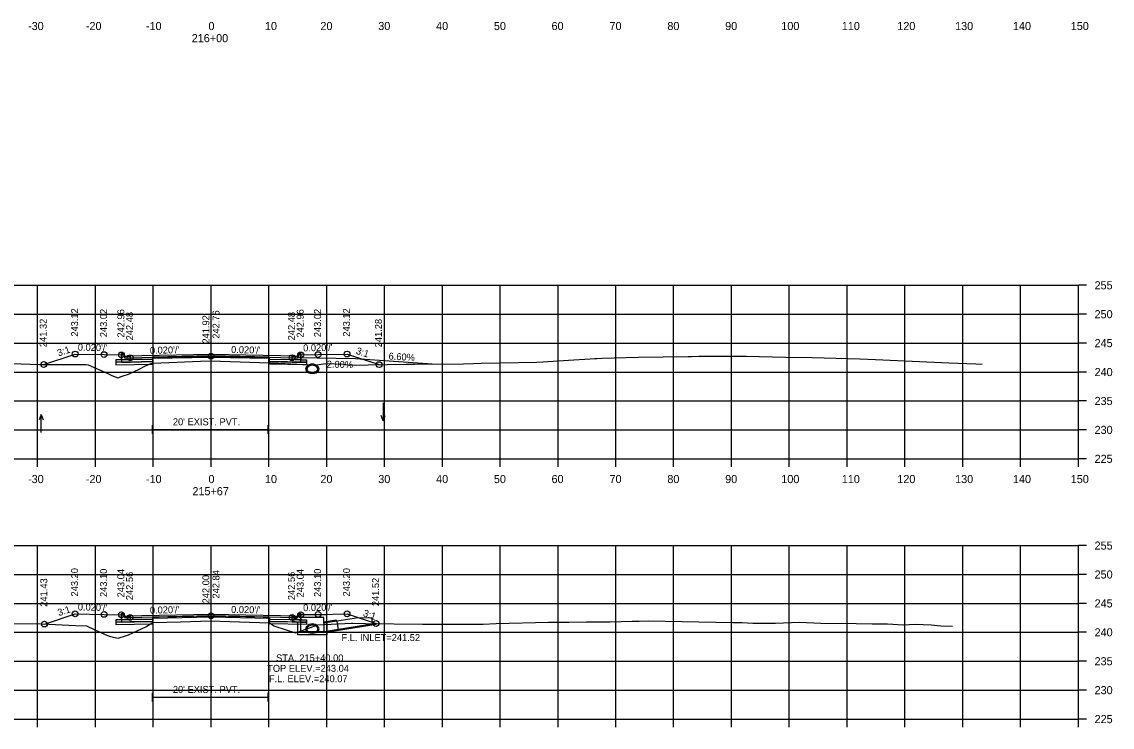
# Model space of a CAD drawing. Extents: x 1369627 to 1374022, y 380035 to 398173.
# Drawn here: x 1371506.1 to 1371694.7, y 383564.8 to 383686.7 of the extents above; entities that cross this region are included whole.
import ezdxf

# ---------------------------------------------------------------- set-up
doc = ezdxf.new("R2010")
doc.units = 0
for name, color, linetype in [('Default', 7, 'Continuous'), ('R_Alt Surface', 7, 'Continuous'), ('R_Axis', 7, 'Continuous'), ('R_Axis Annot', 7, 'Continuous'), ('R_Border Notes', 7, 'Continuous'), ('R_Drive', 7, 'Continuous'), ('R_Exist Surface', 7, 'Continuous'), ('R_Fin Surface', 7, 'Continuous'), ('R_Grid', 7, 'Continuous'), ('R_No Plot', 7, 'Continuous'), ('R_Water', 7, 'Continuous'), ('R_Water Annot', 7, 'Continuous'), ('R_Xsect Elev', 7, 'Continuous'), ('R_Xsect Slope', 7, 'Continuous')]:
    doc.layers.add(name, color=color, linetype=linetype)

msp = doc.modelspace()

# ---------------------------------------------------------------- linework, layer by layer
at = {"layer": 'Default'}
for p, q in [((1371528.74, 383615.46), (1371528.74, 383616.96)), ((1371528.74, 383616.21), (1371548.74, 383616.21)), ((1371548.74, 383615.46), (1371548.74, 383616.96)), ((1371528.74, 383569.19), (1371528.74, 383570.69)), ((1371548.74, 383569.19), (1371548.74, 383570.69)), ((1371528.74, 383569.94), (1371548.74, 383569.94))]:
    msp.add_line(p, q, dxfattribs=at)
for points in [[(1371523.34, 383629.39), (1371523.84, 383629.39), (1371523.85, 383628.89), (1371524.85, 383628.91), (1371524.85, 383628.32), (1371523.35, 383628.29)], [(1371553.85, 383628.89), (1371553.86, 383629.39), (1371554.36, 383629.39), (1371554.35, 383628.29), (1371552.85, 383628.32), (1371552.85, 383628.91)], [(1371523.34, 383584.44), (1371523.84, 383584.44), (1371523.85, 383583.94), (1371524.85, 383583.96), (1371524.85, 383583.37), (1371523.35, 383583.34)], [(1371553.85, 383583.94), (1371553.86, 383584.44), (1371554.36, 383584.44), (1371554.35, 383583.34), (1371552.85, 383583.37), (1371552.85, 383583.96)]]:
    msp.add_lwpolyline(points, close=True, dxfattribs=at)
at = {"layer": 'R_Alt Surface'}
for points in [[(1371523.34, 383629.39), (1371523.35, 383628.29), (1371524.85, 383628.32), (1371528.85, 383628.4), (1371528.85, 383628.82), (1371538.85, 383629.02), (1371548.85, 383628.82), (1371548.85, 383628.4), (1371552.85, 383628.32), (1371554.35, 383628.29), (1371554.36, 383629.39)], [(1371523.34, 383629.13), (1371523.35, 383627.87), (1371524.85, 383627.9), (1371528.76, 383627.98), (1371528.76, 383628.56), (1371538.85, 383628.76), (1371548.9, 383628.56), (1371548.9, 383627.98), (1371552.85, 383627.9), (1371554.35, 383627.87), (1371554.36, 383629.13)], [(1371523.34, 383584.44), (1371523.35, 383583.34), (1371524.85, 383583.37), (1371528.85, 383583.45), (1371528.85, 383583.87), (1371538.85, 383584.07), (1371548.85, 383583.87), (1371548.85, 383583.45), (1371552.85, 383583.37), (1371554.35, 383583.34), (1371554.36, 383584.44)], [(1371523.34, 383584.21), (1371523.35, 383582.95), (1371524.85, 383582.98), (1371528.76, 383583.05), (1371528.76, 383583.64), (1371538.85, 383583.84), (1371548.96, 383583.64), (1371548.96, 383583.05), (1371552.85, 383582.98), (1371554.35, 383582.95), (1371554.36, 383584.21)]]:
    msp.add_lwpolyline(points, dxfattribs=at)
for points in [[(1371538.85, 383629.19), (1371526.85, 383628.95), (1371524.85, 383628.91), (1371524.85, 383628.32), (1371528.85, 383628.4), (1371528.85, 383628.82), (1371538.85, 383629.02), (1371548.85, 383628.82), (1371548.85, 383628.4), (1371552.85, 383628.32), (1371552.85, 383628.91), (1371550.85, 383628.95)], [(1371528.85, 383628.4), (1371524.85, 383628.32), (1371523.35, 383628.29), (1371522.35, 383628.27), (1371522.35, 383627.85), (1371528.85, 383627.98)], [(1371528.76, 383627.98), (1371524.85, 383627.9), (1371523.35, 383627.87), (1371522.35, 383627.85), (1371522.35, 383627.43), (1371528.76, 383627.56)], [(1371548.85, 383628.4), (1371552.85, 383628.32), (1371554.35, 383628.29), (1371555.35, 383628.27), (1371555.35, 383627.85), (1371548.85, 383627.98)], [(1371548.9, 383627.98), (1371552.85, 383627.9), (1371554.35, 383627.87), (1371555.35, 383627.85), (1371555.35, 383627.43), (1371548.9, 383627.56)], [(1371538.85, 383584.24), (1371526.85, 383584), (1371524.85, 383583.96), (1371524.85, 383583.37), (1371528.85, 383583.45), (1371528.85, 383583.87), (1371538.85, 383584.07), (1371548.85, 383583.87), (1371548.85, 383583.45), (1371552.85, 383583.37), (1371552.85, 383583.96), (1371550.85, 383584)], [(1371528.85, 383583.45), (1371524.85, 383583.37), (1371523.35, 383583.34), (1371522.35, 383583.32), (1371522.35, 383582.9), (1371528.85, 383583.03)], [(1371528.76, 383583.05), (1371524.85, 383582.98), (1371523.35, 383582.95), (1371522.35, 383582.93), (1371522.35, 383582.51), (1371528.76, 383582.64)], [(1371548.85, 383583.45), (1371552.85, 383583.37), (1371554.35, 383583.34), (1371555.35, 383583.32), (1371555.35, 383582.9), (1371548.85, 383583.03)], [(1371548.96, 383583.05), (1371552.85, 383582.98), (1371554.35, 383582.95), (1371555.35, 383582.93), (1371555.35, 383582.51), (1371548.96, 383582.64)]]:
    msp.add_lwpolyline(points, close=True, dxfattribs=at)
at = {"layer": 'R_Axis'}
for p, q in [((1371688.85, 383611.17), (1371688.85, 383641.17)), ((1371690.25, 383641.17), (1371688.85, 383641.17)), ((1371690.25, 383636.17), (1371688.85, 383636.17)), ((1371690.25, 383631.17), (1371688.85, 383631.17)), ((1371690.25, 383626.17), (1371688.85, 383626.17)), ((1371690.25, 383621.17), (1371688.85, 383621.17)), ((1371690.25, 383616.17), (1371688.85, 383616.17)), ((1371388.85, 383611.17), (1371688.85, 383611.17)), ((1371508.85, 383609.77), (1371508.85, 383611.17)), ((1371518.85, 383609.77), (1371518.85, 383611.17)), ((1371528.85, 383609.77), (1371528.85, 383611.17)), ((1371538.85, 383609.77), (1371538.85, 383611.17)), ((1371548.85, 383609.77), (1371548.85, 383611.17)), ((1371558.85, 383609.77), (1371558.85, 383611.17)), ((1371568.85, 383609.77), (1371568.85, 383611.17)), ((1371578.85, 383609.77), (1371578.85, 383611.17)), ((1371588.85, 383609.77), (1371588.85, 383611.17)), ((1371598.85, 383609.77), (1371598.85, 383611.17)), ((1371608.85, 383609.77), (1371608.85, 383611.17)), ((1371618.85, 383609.77), (1371618.85, 383611.17)), ((1371628.85, 383609.77), (1371628.85, 383611.17)), ((1371638.85, 383609.77), (1371638.85, 383611.17)), ((1371648.85, 383609.77), (1371648.85, 383611.17)), ((1371658.85, 383609.77), (1371658.85, 383611.17)), ((1371668.85, 383609.77), (1371668.85, 383611.17)), ((1371678.85, 383609.77), (1371678.85, 383611.17)), ((1371688.85, 383609.77), (1371688.85, 383611.17)), ((1371690.25, 383611.17), (1371688.85, 383611.17)), ((1371688.85, 383566.17), (1371688.85, 383596.17)), ((1371690.25, 383596.17), (1371688.85, 383596.17)), ((1371690.25, 383591.17), (1371688.85, 383591.17)), ((1371690.25, 383586.17), (1371688.85, 383586.17)), ((1371690.25, 383581.17), (1371688.85, 383581.17)), ((1371690.25, 383576.17), (1371688.85, 383576.17)), ((1371690.25, 383571.17), (1371688.85, 383571.17)), ((1371388.85, 383566.17), (1371688.85, 383566.17)), ((1371508.85, 383564.77), (1371508.85, 383566.17)), ((1371518.85, 383564.77), (1371518.85, 383566.17)), ((1371528.85, 383564.77), (1371528.85, 383566.17)), ((1371538.85, 383564.77), (1371538.85, 383566.17)), ((1371548.85, 383564.77), (1371548.85, 383566.17)), ((1371558.85, 383564.77), (1371558.85, 383566.17)), ((1371568.85, 383564.77), (1371568.85, 383566.17)), ((1371578.85, 383564.77), (1371578.85, 383566.17)), ((1371588.85, 383564.77), (1371588.85, 383566.17)), ((1371598.85, 383564.77), (1371598.85, 383566.17)), ((1371608.85, 383564.77), (1371608.85, 383566.17)), ((1371618.85, 383564.77), (1371618.85, 383566.17)), ((1371628.85, 383564.77), (1371628.85, 383566.17)), ((1371638.85, 383564.77), (1371638.85, 383566.17)), ((1371648.85, 383564.77), (1371648.85, 383566.17)), ((1371658.85, 383564.77), (1371658.85, 383566.17)), ((1371668.85, 383564.77), (1371668.85, 383566.17)), ((1371678.85, 383564.77), (1371678.85, 383566.17)), ((1371688.85, 383564.77), (1371688.85, 383566.17)), ((1371690.25, 383566.17), (1371688.85, 383566.17))]:
    msp.add_line(p, q, dxfattribs=at)
at = {"layer": 'R_Drive'}
for p, q in [((1371563.85, 383628.43), (1371553.85, 383628.63)), ((1371577.1, 383627.56), (1371563.85, 383628.43))]:
    msp.add_line(p, q, dxfattribs=at)
for centre, radius, start, end in [((1371555.84, 383626.68), 0.646, 136.3515, 253.9529), ((1371556.36, 383626.19), 1.35, 43.6485, 136.3515), ((1371556.36, 383626.19), 1.15, 43.6485, 136.3515), ((1371556.87, 383626.68), 0.646, 286.0471, 43.6485), ((1371555.84, 383626.68), 0.438, 136.3515, 253.9529), ((1371556.36, 383628.46), 2.5, 253.9529, 286.0471), ((1371556.36, 383628.46), 2.29, 253.9529, 286.0471), ((1371556.87, 383626.68), 0.438, 286.0471, 43.6485), ((1371555.84, 383581.75), 0.646, 136.3515, 253.9529), ((1371555.84, 383581.75), 0.646, 136.3515, 253.9529), ((1371556.36, 383581.26), 1.35, 43.6485, 136.3515), ((1371556.36, 383581.26), 1.35, 43.6485, 136.3515), ((1371555.84, 383581.75), 0.438, 136.3515, 253.9529), ((1371555.84, 383581.75), 0.438, 136.3515, 253.9529), ((1371556.36, 383581.26), 1.15, 43.6485, 136.3515), ((1371556.36, 383581.26), 1.15, 43.6485, 136.3515), ((1371556.87, 383581.75), 0.438, 286.0471, 43.6485), ((1371556.87, 383581.75), 0.438, 286.0471, 43.6485), ((1371556.87, 383581.75), 0.646, 286.0471, 43.6485), ((1371556.87, 383581.75), 0.646, 286.0471, 43.6485), ((1371556.36, 383583.53), 2.5, 253.9529, 286.0471), ((1371556.36, 383583.53), 2.5, 253.9529, 286.0471), ((1371556.36, 383583.53), 2.29, 253.9529, 286.0471), ((1371556.36, 383583.53), 2.29, 253.9529, 286.0471)]:
    msp.add_arc(centre, radius, start, end, dxfattribs=at)
at = {"layer": 'R_Exist Surface'}
for points in [[(1371499.63, 383627.81), (1371509.18, 383627.49), (1371509.7, 383627.48), (1371510.1, 383627.48), (1371517.27, 383627.5), (1371517.56, 383627.39), (1371520.98, 383625.93), (1371521.69, 383625.58), (1371522.74, 383625.19), (1371523.44, 383625.43), (1371524.58, 383625.79), (1371526.4, 383626.69), (1371527.51, 383627.26), (1371528.5, 383627.65), (1371528.76, 383627.73), (1371537, 383628.03), (1371538.8, 383628.09), (1371547.2, 383627.84), (1371548.9, 383627.77), (1371549.05, 383627.76), (1371550.59, 383627.72), (1371556.79, 383627.38), (1371558.64, 383627.62), (1371561.81, 383627.56), (1371562.74, 383627.38), (1371572.56, 383627.51), (1371574.03, 383627.53), (1371582.53, 383627.6), (1371584.25, 383627.64), (1371585.53, 383627.68), (1371595.2, 383627.87), (1371596.25, 383627.95), (1371600.69, 383628.22), (1371604.42, 383628.45), (1371605.23, 383628.5), (1371605.55, 383628.52), (1371606.48, 383628.56), (1371612.74, 383628.74), (1371621.37, 383628.85), (1371621.94, 383628.86), (1371623.2, 383628.9), (1371631.42, 383628.91), (1371638.19, 383628.76), (1371642.81, 383628.66), (1371651.03, 383628.47), (1371653.76, 383628.34), (1371666.42, 383627.78), (1371671.14, 383627.61), (1371672.18, 383627.55)], [(1371503.95, 383582.72), (1371509.66, 383582.61), (1371515.4, 383582.36), (1371517.29, 383582.3), (1371518.6, 383581.67), (1371520.95, 383580.61), (1371521.43, 383580.43), (1371522.77, 383580.14), (1371524.23, 383580.63), (1371524.55, 383580.74), (1371525.31, 383581.1), (1371527.67, 383582.2), (1371528.1, 383582.48), (1371528.76, 383582.84), (1371533.54, 383582.99), (1371538.76, 383583.17), (1371543.76, 383582.99), (1371548.96, 383582.82), (1371549.63, 383582.35), (1371549.69, 383582.3), (1371549.88, 383582.24), (1371553.42, 383581.1), (1371553.77, 383581.22), (1371557.29, 383582.47), (1371563.16, 383582.74), (1371563.37, 383582.75), (1371565.53, 383582.72), (1371575.42, 383582.57), (1371580.42, 383582.59), (1371585.93, 383582.59), (1371588.17, 383582.67), (1371597.23, 383582.94), (1371600.71, 383582.94), (1371603.76, 383583), (1371604.61, 383582.98), (1371607.85, 383582.96), (1371611.69, 383583.08), (1371612.9, 383583.12), (1371614.46, 383583.14), (1371629.09, 383582.87), (1371630.72, 383582.85), (1371632.52, 383582.73), (1371636.48, 383582.73), (1371640.64, 383582.9), (1371644.33, 383582.74), (1371650.41, 383582.71), (1371653.19, 383582.63), (1371655.81, 383582.61), (1371658.54, 383582.48), (1371660.61, 383582.58), (1371663.41, 383582.49), (1371665.06, 383582.29), (1371667.06, 383582.24)]]:
    msp.add_lwpolyline(points, dxfattribs=at)
at = {"layer": 'R_Fin Surface'}
for points in [[(1371509.91, 383627.48), (1371515.34, 383629.29), (1371520.34, 383629.19), (1371523.34, 383629.13), (1371523.84, 383629.13), (1371523.85, 383628.63), (1371524.85, 383628.65), (1371526.85, 383628.69), (1371538.85, 383628.93), (1371550.85, 383628.69), (1371552.85, 383628.65), (1371553.85, 383628.63), (1371553.86, 383629.13), (1371554.36, 383629.13), (1371557.36, 383629.19), (1371562.36, 383629.29), (1371567.89, 383627.45)], [(1371510.01, 383582.59), (1371515.34, 383584.37), (1371520.34, 383584.27), (1371523.34, 383584.21), (1371523.84, 383584.21), (1371523.85, 383583.71), (1371524.85, 383583.73), (1371526.85, 383583.77), (1371538.85, 383584.01), (1371550.85, 383583.77), (1371552.85, 383583.73), (1371553.85, 383583.71), (1371553.86, 383584.21), (1371554.36, 383584.21), (1371557.36, 383584.27), (1371562.36, 383584.37), (1371567.39, 383582.69)]]:
    msp.add_lwpolyline(points, dxfattribs=at)
at = {"layer": 'R_Grid'}
for p, q in [((1371388.85, 383641.17), (1371688.85, 383641.17)), ((1371508.85, 383611.17), (1371508.85, 383641.17)), ((1371518.85, 383611.17), (1371518.85, 383641.17)), ((1371528.85, 383611.17), (1371528.85, 383641.17)), ((1371538.85, 383611.17), (1371538.85, 383641.17)), ((1371548.85, 383611.17), (1371548.85, 383641.17)), ((1371558.85, 383611.17), (1371558.85, 383641.17)), ((1371568.85, 383611.17), (1371568.85, 383641.17)), ((1371578.85, 383611.17), (1371578.85, 383641.17)), ((1371588.85, 383611.17), (1371588.85, 383641.17)), ((1371598.85, 383611.17), (1371598.85, 383641.17)), ((1371608.85, 383611.17), (1371608.85, 383641.17)), ((1371618.85, 383611.17), (1371618.85, 383641.17)), ((1371628.85, 383611.17), (1371628.85, 383641.17)), ((1371638.85, 383611.17), (1371638.85, 383641.17)), ((1371648.85, 383611.17), (1371648.85, 383641.17)), ((1371658.85, 383611.17), (1371658.85, 383641.17)), ((1371668.85, 383611.17), (1371668.85, 383641.17)), ((1371678.85, 383611.17), (1371678.85, 383641.17)), ((1371688.85, 383611.17), (1371688.85, 383641.17)), ((1371388.85, 383636.17), (1371688.85, 383636.17)), ((1371388.85, 383631.17), (1371688.85, 383631.17)), ((1371388.85, 383626.17), (1371688.85, 383626.17)), ((1371388.85, 383621.17), (1371688.85, 383621.17)), ((1371388.85, 383616.17), (1371688.85, 383616.17)), ((1371388.85, 383611.17), (1371688.85, 383611.17)), ((1371388.85, 383596.17), (1371688.85, 383596.17)), ((1371508.85, 383566.17), (1371508.85, 383596.17)), ((1371518.85, 383566.17), (1371518.85, 383596.17)), ((1371528.85, 383566.17), (1371528.85, 383596.17)), ((1371538.85, 383566.17), (1371538.85, 383596.17)), ((1371548.85, 383566.17), (1371548.85, 383596.17)), ((1371558.85, 383566.17), (1371558.85, 383596.17)), ((1371568.85, 383566.17), (1371568.85, 383596.17)), ((1371578.85, 383566.17), (1371578.85, 383596.17)), ((1371588.85, 383566.17), (1371588.85, 383596.17)), ((1371598.85, 383566.17), (1371598.85, 383596.17)), ((1371608.85, 383566.17), (1371608.85, 383596.17)), ((1371618.85, 383566.17), (1371618.85, 383596.17)), ((1371628.85, 383566.17), (1371628.85, 383596.17)), ((1371638.85, 383566.17), (1371638.85, 383596.17)), ((1371648.85, 383566.17), (1371648.85, 383596.17)), ((1371658.85, 383566.17), (1371658.85, 383596.17)), ((1371668.85, 383566.17), (1371668.85, 383596.17)), ((1371678.85, 383566.17), (1371678.85, 383596.17)), ((1371688.85, 383566.17), (1371688.85, 383596.17)), ((1371388.85, 383591.17), (1371688.85, 383591.17)), ((1371388.85, 383586.17), (1371688.85, 383586.17)), ((1371388.85, 383581.17), (1371688.85, 383581.17)), ((1371388.85, 383576.17), (1371688.85, 383576.17)), ((1371388.85, 383571.17), (1371688.85, 383571.17)), ((1371388.85, 383566.17), (1371688.85, 383566.17))]:
    msp.add_line(p, q, dxfattribs=at)
at = {"layer": 'R_No Plot'}
for p, q in [((1371560.54, 383583.25), (1371558.36, 383582.9)), ((1371567.39, 383582.52), (1371558.36, 383581.07))]:
    msp.add_line(p, q, dxfattribs=at)
for centre in [(1371515.34, 383629.29), (1371520.34, 383629.19), (1371523.34, 383629.13), (1371524.85, 383628.65), (1371538.85, 383628.93), (1371552.85, 383628.65), (1371554.36, 383629.13), (1371557.36, 383629.19), (1371562.36, 383629.29), (1371509.91, 383627.48), (1371567.89, 383627.45), (1371515.34, 383584.37), (1371520.34, 383584.27), (1371523.34, 383584.21), (1371524.85, 383583.73), (1371538.85, 383584.01), (1371552.85, 383583.73), (1371554.36, 383584.21), (1371557.36, 383584.27), (1371562.36, 383584.37), (1371510.01, 383582.59), (1371567.39, 383582.69)]:
    msp.add_circle(centre, 0.5, dxfattribs=at)
at = {"layer": 'R_Water'}
for p, q in [((1371552.86, 383583.73), (1371554.36, 383583.21)), ((1371554.02, 383584.04), (1371554.11, 383584.21)), ((1371554.02, 383584.04), (1371554.36, 383583.71)), ((1371558.86, 383584.21), (1371554.11, 383584.21)), ((1371558.36, 383583.71), (1371554.36, 383583.71)), ((1371558.36, 383582.71), (1371558.36, 383583.71)), ((1371558.86, 383582.71), (1371558.86, 383584.21)), ((1371552.86, 383583.2), (1371553.86, 383582.85)), ((1371553.86, 383582.71), (1371553.86, 383582.85)), ((1371554.36, 383582.71), (1371554.36, 383583.21)), ((1371560.57, 383583.09), (1371558.36, 383582.74)), ((1371567.39, 383582.69), (1371558.36, 383581.24)), ((1371567.39, 383582.69), (1371558.36, 383581.24))]:
    msp.add_line(p, q, dxfattribs=at)
for points in [[(1371552.86, 383583.2), (1371552.86, 383583.73)], [(1371558.86, 383582.71), (1371558.86, 383580.74), (1371556.36, 383580.74), (1371553.86, 383580.74), (1371553.86, 383582.71)], [(1371558.36, 383582.71), (1371558.36, 383581.24), (1371556.36, 383581.24), (1371554.36, 383581.24), (1371554.36, 383582.71)]]:
    msp.add_lwpolyline(points, dxfattribs=at)
msp.add_lwpolyline([(1371560.57, 383583.09), (1371560.81, 383581.61), (1371566.81, 383582.58), (1371566.65, 383583.61), (1371564.35, 383583.7)], close=True, dxfattribs=at)
at = {"layer": 'R_Water Annot'}
for p, q in [((1371568.61, 383620.86), (1371568.61, 383617.72)), ((1371509.48, 383618.84), (1371509.13, 383617.88)), ((1371509.48, 383615.7), (1371509.48, 383618.84)), ((1371509.48, 383618.84), (1371509.83, 383617.88)), ((1371568.61, 383617.72), (1371568.26, 383618.68)), ((1371568.61, 383617.72), (1371568.96, 383618.68))]:
    msp.add_line(p, q, dxfattribs=at)
at = {"layer": 'R_Xsect Elev'}
for p, q in [((1371538.85, 383628.09), (1371538.85, 383638.09)), ((1371538.85, 383583.17), (1371538.85, 383593.17))]:
    msp.add_line(p, q, dxfattribs=at)

# ---------------------------------------------------------------- texts
at = {"layer": 'R_Axis Annot'}
for s, height, p in [('-30', 1.4, (1371507.19, 383685.3)), ('-20', 1.4, (1371517.19, 383685.3)), ('-10', 1.4, (1371527.58, 383685.3)), ('0', 1.4, (1371538.39, 383685.3)), ('10', 1.4, (1371548.16, 383685.3)), ('20', 1.4, (1371557.76, 383685.3)), ('30', 1.4, (1371567.76, 383685.3)), ('40', 1.4, (1371577.76, 383685.3)), ('50', 1.4, (1371587.76, 383685.3)), ('60', 1.4, (1371597.73, 383685.3)), ('70', 1.4, (1371607.76, 383685.3)), ('80', 1.4, (1371617.76, 383685.3)), ('90', 1.4, (1371627.76, 383685.3)), ('100', 1.4, (1371637.47, 383685.3)), ('110', 1.4, (1371647.93, 383685.3)), ('120', 1.4, (1371657.53, 383685.3)), ('130', 1.4, (1371667.53, 383685.3)), ('140', 1.4, (1371677.53, 383685.3)), ('150', 1.4, (1371687.53, 383685.3)), ('216+00', 1.4, (1371535.5, 383683.2)), ('255', 1.4, (1371691.65, 383640.47)), ('250', 1.4, (1371691.65, 383635.47)), ('245', 1.4, (1371691.65, 383630.47)), ('240', 1.4, (1371691.65, 383625.47)), ('235', 1.4, (1371691.65, 383620.47)), ("20' EXIST. PVT.", 1.2, (1371532.24, 383616.97)), ('230', 1.4, (1371691.65, 383615.47)), ('225', 1.4, (1371691.65, 383610.47)), ('-30', 1.4, (1371507.19, 383606.97)), ('-20', 1.4, (1371517.19, 383606.97)), ('-10', 1.4, (1371527.58, 383606.97)), ('0', 1.4, (1371538.39, 383606.97)), ('10', 1.4, (1371548.16, 383606.97)), ('20', 1.4, (1371557.76, 383606.97)), ('30', 1.4, (1371567.76, 383606.97)), ('40', 1.4, (1371577.76, 383606.97)), ('50', 1.4, (1371587.76, 383606.97)), ('60', 1.4, (1371597.73, 383606.97)), ('70', 1.4, (1371607.76, 383606.97)), ('80', 1.4, (1371617.76, 383606.97)), ('90', 1.4, (1371627.76, 383606.97)), ('100', 1.4, (1371637.47, 383606.97)), ('110', 1.4, (1371647.93, 383606.97)), ('120', 1.4, (1371657.53, 383606.97)), ('130', 1.4, (1371667.53, 383606.97)), ('140', 1.4, (1371677.53, 383606.97)), ('150', 1.4, (1371687.53, 383606.97)), ('215+67', 1.4, (1371535.62, 383604.87)), ('255', 1.4, (1371691.65, 383595.47)), ('250', 1.4, (1371691.65, 383590.47)), ('245', 1.4, (1371691.65, 383585.47)), ('240', 1.4, (1371691.65, 383580.47)), ('235', 1.4, (1371691.65, 383575.47)), ("20' EXIST. PVT.", 1.2, (1371532.24, 383570.7)), ('230', 1.4, (1371691.65, 383570.47)), ('225', 1.4, (1371691.65, 383565.47))]:
    msp.add_text(s, height=height, dxfattribs=at).set_placement(p)
at = {"layer": 'R_Border Notes'}
msp.add_text('F.L. INLET=241.52', height=1.2, dxfattribs=at).set_placement((1371561.39, 383579.66))
at = {"layer": 'R_Water Annot'}
for s, p in [('STA. 215+40.00', (1371550.09, 383576.14)), ('TOP ELEV.=243.04', (1371548.55, 383574.34)), ('F.L. ELEV.=240.07', (1371548.85, 383572.54))]:
    msp.add_text(s, height=1.2, dxfattribs=at).set_placement(p)
at = {"layer": 'R_Xsect Elev'}
for s, rotation, p in [('243.12', 90, (1371515.84, 383632.29)), ('243.02', 90, (1371520.84, 383632.19)), ('242.96', 90, (1371523.84, 383632.13)), ('242.48', 90, (1371525.35, 383631.65)), ('242.76', 90, (1371540.3, 383631.93)), ('242.48', 90, (1371553.35, 383631.65)), ('242.96', 90, (1371554.86, 383632.13)), ('243.02', 90, (1371557.86, 383632.19)), ('243.12', 90, (1371562.86, 383632.29)), ('241.32', 90, (1371510.41, 383630.48)), ('241.92', 90, (1371538.55, 383631.09)), ('241.28', 90, (1371568.39, 383630.45)), ('6.60%', 356.224, (1371569.52, 383628.35)), ('2.00%', 358.8542, (1371558.84, 383626.94)), ('243.20', 90, (1371515.84, 383587.37)), ('243.10', 90, (1371520.84, 383587.27)), ('243.04', 90, (1371523.84, 383587.21)), ('242.56', 90, (1371525.35, 383586.73)), ('242.84', 90, (1371540.3, 383587.01)), ('242.56', 90, (1371553.35, 383586.73)), ('243.04', 90, (1371554.86, 383587.21)), ('243.10', 90, (1371557.86, 383587.27)), ('243.20', 90, (1371562.86, 383587.37)), ('241.43', 90, (1371510.51, 383585.59)), ('242.00', 90, (1371538.55, 383586.17)), ('241.52', 90, (1371567.89, 383585.69))]:
    msp.add_text(s, height=1.2, rotation=rotation, dxfattribs=at).set_placement(p)
at = {"layer": 'R_Xsect Slope'}
for s, rotation, p in [("0.020'/'", 358.8542, (1371515.79, 383629.88)), ("0.020'/'", 1.1458, (1371554.78, 383629.74)), ('3:1', 18.4332, (1371512.47, 383628.86)), ("0.020'/'", 1.1458, (1371528.27, 383629.32)), ("0.020'/'", 358.8542, (1371542.3, 383629.46)), ('3:1', 341.5668, (1371563.81, 383629.36)), ('3:1', 18.4332, (1371512.52, 383583.96)), ("0.020'/'", 358.8542, (1371515.79, 383584.96)), ("0.020'/'", 1.1458, (1371528.27, 383584.4)), ("0.020'/'", 358.8542, (1371542.3, 383584.54)), ("0.020'/'", 1.1458, (1371554.78, 383584.82)), ('3:1', 341.5668, (1371565.03, 383584))]:
    msp.add_text(s, height=1.2, rotation=rotation, dxfattribs=at).set_placement(p)

doc.saveas('drawing.dxf')
